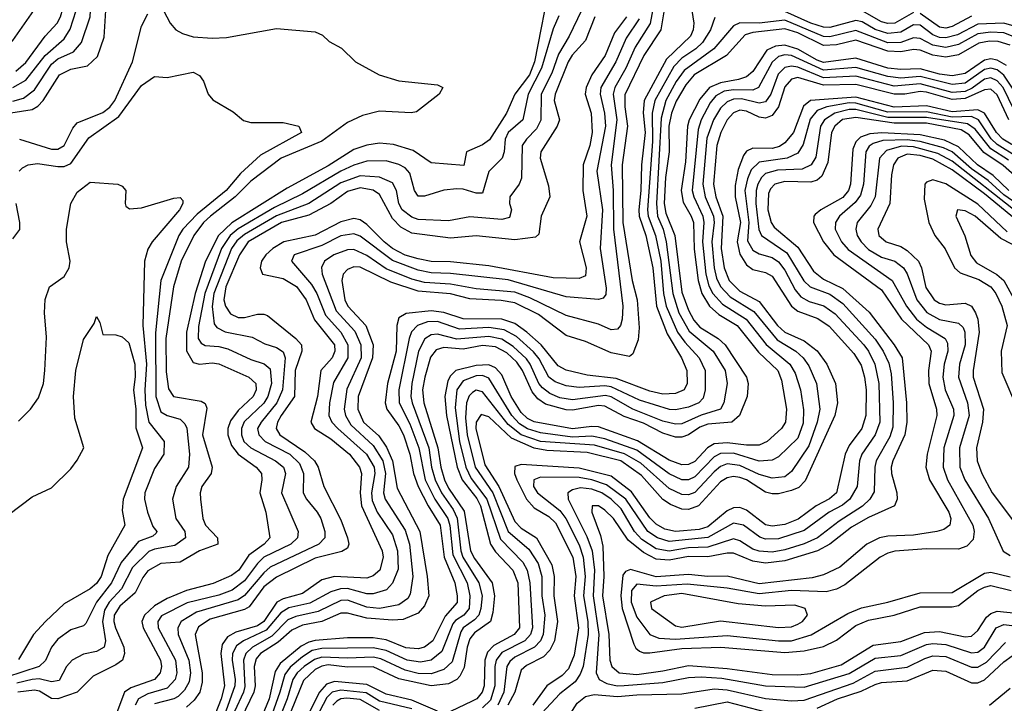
# Model space of a CAD drawing. Header units: inches. Extents: x 990535 to 1117859, y 769386 to 892122.
# Tile 1029 of 1056: x 1081231 to 1084292, y 857676 to 859801. Entities that reach past the tile are written whole.
import ezdxf

# ---------------------------------------------------------------- set-up
doc = ezdxf.new("R2010")
doc.units = ezdxf.units.IN
doc.header["$MEASUREMENT"] = 0
doc.layers.add('B0885', color=7, linetype='Continuous')

msp = doc.modelspace()

# ---------------------------------------------------------------- linework, layer by layer
at = {"layer": 'B0885', "color": 5}
for points, elevation in [([(1080344.4, 860000), (1080350, 859998.1), (1080450, 859978.4), (1080530, 859973.8), (1080550, 859967.7), (1080610, 859934.8), (1080694, 859914), (1080749.8, 859909.8), (1080810, 859919.9), (1080850, 859917.7), (1080870, 859908.4), (1080910, 859875), (1080990, 859789.6), (1081110, 859711.4), (1081150, 859703.9), (1081185.6, 859714.4), (1081210, 859736.2), (1081275.3, 859830), (1081291.3, 859870), (1081302.6, 859970), (1081301.2, 859990), (1081298.4, 860000)], 3520), ([(1081170, 859506.3), (1081270, 859522.2), (1081287.7, 859532.3), (1081303.9, 859550), (1081355.4, 859630), (1081390, 859647.7), (1081442, 859658), (1081472.9, 859687.1), (1081493.7, 859746.3), (1081503, 859897), (1081512.3, 859947.7), (1081524, 859970), (1081545, 859975), (1081612.4, 859967.6), (1081670, 859970.6), (1081710, 859985.6), (1081736.1, 860000)], 3420), ([(1081210, 859589.8), (1081250, 859612.6), (1081310.1, 859689.9), (1081370, 859741.9), (1081388.6, 859771.4), (1081406.7, 859830), (1081408.1, 859890), (1081416.2, 859943.8), (1081410.9, 860000)], 3460), ([(1081210, 859547.3), (1081243, 859557), (1081277.2, 859582.8), (1081330, 859663), (1081350, 859679.5), (1081398.5, 859701.5), (1081423.5, 859730), (1081450.4, 859810), (1081460.6, 860000)], 3440), ([(1081219.5, 859640.5), (1081250, 859667.9), (1081310, 859749.4), (1081347.7, 859790), (1081358.6, 859810), (1081365.7, 859834.3), (1081377.9, 859970), (1081372.6, 860000)], 3480), ([(1082882.7, 859930), (1082831.5, 859670), (1082815.8, 859630), (1082770.2, 859570), (1082744.9, 859510), (1082692.1, 859427.9), (1082670, 859412.4), (1082620.6, 859390), (1082612.3, 859347.7), (1082510, 859356.4), (1082454.5, 859394.5), (1082392.9, 859412.9), (1082350, 859417.1), (1082310, 859411.4), (1082270, 859397), (1082190, 859347), (1082063.1, 859276.9), (1081890.3, 859169.7), (1081849, 859130), (1081808.6, 859050), (1081776.2, 858950), (1081749.3, 858830), (1081750, 858771.4), (1081770, 858735.5), (1081790, 858729.8), (1081830, 858733.9), (1081850, 858731.2), (1081943.9, 858690), (1081965.1, 858670), (1081966.1, 858650), (1081956.6, 858630), (1081910, 858586.4), (1081886.5, 858553.5), (1081878.2, 858530), (1081877.9, 858510), (1081890, 858477.4), (1081910, 858450.6), (1081966.5, 858410), (1081982.4, 858390), (1081984, 858370), (1081977.9, 858330), (1081996.8, 858270), (1082008.3, 858190), (1081991.6, 858170), (1081943.9, 858136.1), (1081912.1, 858090), (1081890, 858073), (1081832.2, 858047.8), (1081750, 858026.3), (1081690, 858001.2), (1081650, 857978.2), (1081618.8, 857950), (1081611.2, 857930), (1081615.5, 857910), (1081668.8, 857810), (1081671.9, 857790), (1081668, 857770), (1081650.5, 857749.5), (1081576.5, 857723.5), (1081557.2, 857710), (1081533.1, 857646.9)], 3420), ([(1083202.3, 859850), (1083190.6, 859789.4), (1083144.8, 859715.2), (1083115.2, 859650), (1083081.6, 859590), (1083076.5, 859570), (1083087.5, 859490), (1083069.4, 859350), (1083076.2, 859270), (1083076.8, 859150), (1083106.2, 858910), (1083104.5, 858870), (1083098.7, 858850), (1083090, 858839), (1083070, 858836.6), (1083030, 858854.1), (1082930, 858881.4), (1082816.7, 858936.7), (1082770, 858953.4), (1082650, 858964.5), (1082570, 858978.9), (1082490, 858984.3), (1082450, 858994.2), (1082370, 859026.9), (1082310, 859068), (1082270, 859086.1), (1082250, 859086), (1082208.1, 859070), (1082178.7, 859050), (1082168.9, 859031.1), (1082171.3, 859010), (1082215.4, 858895.4), (1082273, 858833), (1082292, 858790), (1082292.8, 858750), (1082247.7, 858652.3), (1082239.4, 858590), (1082244.1, 858570), (1082261, 858541), (1082330, 858476.8), (1082360.3, 858430), (1082368.2, 858390), (1082362.2, 858330), (1082367.7, 858310), (1082430, 858213.8), (1082443.1, 858170), (1082453.5, 858070), (1082445.3, 858014.7), (1082438, 858002), (1082410, 857982.1), (1082350, 857970.8), (1082310, 857974.3), (1082250, 857995.8), (1082230, 857995.1), (1082159, 857961), (1082090, 857945.5), (1082065.1, 857934.9), (1082015.3, 857884.7), (1081954.8, 857850), (1081934.2, 857830), (1081927.3, 857810), (1081931.6, 857728.4), (1081927.2, 857710), (1081899.2, 857650)], 3560), ([(1083238.2, 859850), (1083224.3, 859770), (1083171.2, 859690), (1083112.6, 859567.4), (1083112, 859530), (1083120.3, 859470), (1083103.7, 859350), (1083106.5, 859170), (1083134.7, 858990), (1083150.2, 858930), (1083156.6, 858843.4), (1083154.2, 858805.8), (1083137.6, 858762.4), (1083126.4, 858753.6), (1083070, 858765), (1082990, 858800.4), (1082930, 858819), (1082844.2, 858884.2), (1082770, 858920.7), (1082728.3, 858928.3), (1082630, 858933.6), (1082570, 858948.6), (1082470, 858956.8), (1082385.1, 858985.1), (1082290, 859031.4), (1082270, 859032.5), (1082250, 859024.7), (1082237.2, 859010), (1082232.1, 858990), (1082241.9, 858930), (1082251.4, 858910), (1082307.4, 858850), (1082330, 858790), (1082328, 858750), (1082283.3, 858630), (1082282.1, 858590), (1082300.2, 858550), (1082347.2, 858507.2), (1082371.7, 858471.7), (1082389.7, 858429.7), (1082404.3, 858344.3), (1082474.6, 858210), (1082497.9, 858070), (1082503.5, 858010), (1082490, 857978.4), (1082470, 857956.4), (1082423.6, 857936.4), (1082390, 857934.4), (1082310, 857940.3), (1082250, 857955.5), (1082230, 857955.4), (1082170, 857930.5), (1082110, 857918.8), (1082076.7, 857903.3), (1082034.4, 857865.6), (1081980.3, 857830), (1081966.6, 857813.4), (1081960.2, 857790), (1081962.8, 857730), (1081959, 857710), (1081920.5, 857630)], 3580), ([(1081678.2, 859830), (1081699.1, 859790), (1081716.8, 859770), (1081737.7, 859757.7), (1081770, 859748.2), (1081830, 859743.3), (1081874.4, 859745.6), (1082030, 859773.5), (1082150, 859762.9), (1082173, 859753), (1082193.6, 859733.6), (1082232, 859712), (1082275.5, 859670), (1082348.5, 859630), (1082410, 859610.6), (1082530, 859598.2), (1082546.4, 859590), (1082535.3, 859570), (1082465, 859515), (1082448.4, 859511.6), (1082350, 859516.8), (1082296.6, 859503.4), (1082250, 859480.9), (1082170, 859423.8), (1082044.1, 859370), (1081950, 859298.9), (1081901.2, 859250), (1081824.5, 859190), (1081803, 859170), (1081772.2, 859130), (1081733.7, 859050), (1081709.2, 858970.8), (1081685.3, 858810), (1081686.5, 858706.5), (1081693.3, 858653.3), (1081709.7, 858630), (1081795, 858615), (1081807.4, 858607.4), (1081813, 858593), (1081799.5, 858510), (1081829.7, 858410), (1081826.7, 858390), (1081797.4, 858350), (1081792, 858330), (1081793.3, 858310), (1081800.7, 858250), (1081808.8, 858230), (1081845.8, 858190), (1081847.4, 858170), (1081790, 858149.4), (1081730, 858114.5), (1081670, 858110.6), (1081630, 858087.1), (1081613.6, 858066.4), (1081590, 858019.6), (1081542.2, 857977.8), (1081524.8, 857950), (1081523.7, 857930), (1081529.3, 857910), (1081555.2, 857850), (1081557, 857830), (1081550.4, 857810), (1081530, 857795.2), (1081460, 857760), (1081409.8, 857710.2), (1081349.7, 857689.7), (1081330, 857690.2), (1081293, 857713), (1081277, 857717), (1081225.8, 857710)], 3380), ([(1081231, 859430), (1081330, 859398.3), (1081350, 859398.9), (1081369.9, 859410), (1081396.6, 859463.4), (1081410, 859480.8), (1081490, 859512.4), (1081511.3, 859528.7), (1081527.5, 859550), (1081582.2, 859670), (1081610, 859780.9), (1081630, 859819.3)], 3380), ([(1082907.4, 859812.6), (1082890, 859772.9), (1082853, 859650), (1082811.9, 859570), (1082795.4, 859490), (1082749.3, 859450), (1082740.2, 859430), (1082737, 859390), (1082730.6, 859370), (1082690, 859328.9), (1082670, 859261.4), (1082650, 859261.3), (1082610, 859273.8), (1082590, 859275.3), (1082550, 859271.3), (1082490, 859252.3), (1082470, 859252.6), (1082458.8, 859270), (1082443.5, 859323.5), (1082430, 859340.1), (1082410, 859351.1), (1082370, 859361.9), (1082310, 859360.7), (1082270, 859348.6), (1082229.9, 859329.9), (1082110, 859259.5), (1082023.3, 859216.7), (1081910, 859150.4), (1081885.4, 859130), (1081858.8, 859090), (1081806.3, 858950), (1081786.7, 858846.7), (1081786.4, 858810), (1081795.4, 858795.4), (1081807.8, 858787.8), (1081850, 858785.3), (1081878.1, 858778.1), (1081950, 858744.3), (1081991.5, 858731.5), (1082010, 858715.8), (1082014.1, 858670), (1082002.4, 858630), (1081990, 858608.9), (1081929.5, 858550.5), (1081920.9, 858530), (1081920.3, 858510), (1081928.3, 858490), (1081949.4, 858470), (1082026.3, 858430), (1082050.8, 858410), (1082057.4, 858390), (1082045.2, 858330), (1082096.7, 858210), (1082095.1, 858190), (1082073.7, 858170), (1081990, 858130), (1081970, 858110.8), (1081930, 858056.8), (1081892.2, 858027.8), (1081850, 858012.2), (1081751.8, 857988.2), (1081672.4, 857947.6), (1081660.5, 857930), (1081661.2, 857910), (1081715.9, 857810), (1081720, 857770), (1081714.2, 857750), (1081690, 857722.8), (1081630, 857705), (1081600.4, 857690), (1081589.8, 857670)], 3440), ([(1082977.8, 859830), (1082939.4, 859750), (1082906.2, 859693.8), (1082885.1, 859634.9), (1082851.8, 859570), (1082851.4, 859488.6), (1082838.1, 859461.9), (1082806.6, 859430), (1082793.3, 859410), (1082791.4, 859308.6), (1082784.3, 859290), (1082754.5, 859250), (1082754.2, 859230), (1082760.5, 859210), (1082753.8, 859186.2), (1082730, 859179.4), (1082630, 859187.8), (1082563.9, 859176.1), (1082470, 859179.4), (1082450, 859186.6), (1082420.5, 859210), (1082409.3, 859230), (1082402.1, 859270), (1082390, 859293.7), (1082350, 859311.5), (1082290, 859315.2), (1082230, 859293.4), (1082130, 859229.2), (1082030, 859191.2), (1081930, 859133.6), (1081906.5, 859113.5), (1081890, 859089.2), (1081834.9, 858950), (1081829.4, 858909.4), (1081835.9, 858855.9), (1081844.1, 858844.1), (1081870, 858830.6), (1081953.7, 858813.7), (1081993.5, 858793.5), (1082030, 858781.4), (1082050, 858768.6), (1082056.7, 858750), (1082048.3, 858650), (1082030.5, 858610), (1081981.7, 858550), (1081970.9, 858530), (1081974.2, 858510), (1081993.8, 858490), (1082071, 858450), (1082101.5, 858421.5), (1082113.1, 858390), (1082112.9, 858330), (1082122.4, 858310), (1082156.3, 858270), (1082167.6, 858250), (1082179.7, 858210), (1082180.1, 858190), (1082161.6, 858170), (1082010, 858098.4), (1081990, 858081.8), (1081930, 858010.9), (1081910, 857996.9), (1081780.9, 857959.1), (1081733, 857930), (1081722.5, 857910), (1081724.1, 857890), (1081756.6, 857810), (1081762.1, 857770), (1081757.7, 857742.3), (1081743.7, 857716.3), (1081723.4, 857696.6), (1081710, 857689.2), (1081650, 857674.3)], 3460), ([(1083019.1, 859810), (1082990, 859736.6), (1082949, 859691), (1082936.1, 859670), (1082895.4, 859570), (1082892.9, 859550), (1082909.4, 859490), (1082901.6, 859470), (1082851.3, 859390), (1082849.2, 859370), (1082875.5, 859284.5), (1082879.6, 859250), (1082852, 859190), (1082845.4, 859134.6), (1082834.7, 859125.3), (1082770, 859116.4), (1082650, 859128.7), (1082570, 859121.7), (1082450, 859137.5), (1082416.3, 859156.3), (1082390, 859182.7), (1082350, 859257.1), (1082330, 859271.1), (1082290, 859277.8), (1082250, 859266.5), (1082198.2, 859230), (1082130, 859193), (1082044.9, 859170), (1081941.9, 859110), (1081914.3, 859070), (1081872.2, 858970), (1081866.3, 858930), (1081870.7, 858910.7), (1081886.9, 858886.9), (1081910, 858875.6), (1081930, 858875.4), (1081970, 858885.2), (1081990, 858885.7), (1082001.1, 858881.1), (1082089.9, 858809.9), (1082107.2, 858790), (1082108.6, 858770), (1082087.7, 858710), (1082085.1, 858630), (1082043.9, 858570), (1082032.9, 858550), (1082028.6, 858530), (1082039.9, 858510), (1082117.9, 858458), (1082147.6, 858430), (1082159.2, 858410), (1082176.2, 858350), (1082230, 858246), (1082250.4, 858189.6), (1082254.8, 858170), (1082250, 858158.1), (1082232.8, 858147.2), (1082150, 858127), (1082030, 858068.2), (1081990, 858037.5), (1081944.4, 857975.6), (1081930, 857967.4), (1081823, 857937), (1081787.1, 857912.9), (1081777.2, 857890), (1081798.3, 857770), (1081798.7, 857741.3), (1081790.7, 857710), (1081774.1, 857685.9), (1081750, 857664.1)], 3480), ([(1083117.6, 859810), (1083080.2, 859759.8), (1083050.9, 859690), (1083009.3, 859630), (1082991.9, 859590), (1082989.1, 859570), (1083007.5, 859510), (1083010.3, 859450), (1083003.9, 859410), (1082982.9, 859350), (1082982, 859270), (1082993.9, 859190), (1082971.1, 859110), (1082992.3, 859030), (1082990, 859004.7), (1082970, 858996.5), (1082890, 858998), (1082690, 859035.9), (1082570, 859048.5), (1082510, 859049.4), (1082470, 859057.3), (1082430, 859069.3), (1082390, 859089.6), (1082363.7, 859110), (1082310, 859164.7), (1082290, 859178.3), (1082270, 859183), (1082230, 859172.1), (1082150, 859130.7), (1082052.5, 859110), (1082018.6, 859090), (1081996.2, 859070), (1081983.4, 859050), (1081978.3, 859030), (1081986.3, 859010), (1082050, 858996.7), (1082091.7, 858971.7), (1082121.8, 858930), (1082148, 858868), (1082209.8, 858790), (1082210.9, 858770), (1082202.1, 858750), (1082166.9, 858710), (1082156.8, 858630), (1082136.6, 858550), (1082148.1, 858530), (1082198.2, 858498.2), (1082256.9, 858450), (1082287.6, 858410), (1082293.7, 858390), (1082289.5, 858330), (1082293.9, 858290), (1082357.6, 858150), (1082361.1, 858130), (1082350.7, 858089.3), (1082330, 858071.7), (1082310, 858065.2), (1082210, 858070.1), (1082170, 858059.7), (1082110, 858016.6), (1082050, 858000.6), (1082030.1, 857989.9), (1081990, 857930.4), (1081970, 857917), (1081903.3, 857896.7), (1081877.4, 857882.6), (1081861.1, 857858.9), (1081856.1, 857830), (1081867.6, 857730), (1081857.8, 857690), (1081838.4, 857641.6)], 3520), ([(1083156.5, 859803.5), (1083116.6, 859743.5), (1083084, 859670), (1083038.2, 859590), (1083035.3, 859570), (1083049.4, 859510), (1083052, 859470), (1083025.5, 859330), (1083042.6, 859210), (1083036, 859090), (1083053.9, 858966.1), (1083053.1, 858946.9), (1083044.8, 858935.2), (1083030, 858931.4), (1082930, 858939.5), (1082750, 858991.8), (1082570, 859011.8), (1082510, 859013.9), (1082470, 859022), (1082390, 859052.2), (1082290, 859128), (1082270, 859135), (1082230, 859129.2), (1082170, 859099.4), (1082084.6, 859070), (1082075.8, 859050), (1082138.1, 858978.1), (1082154.8, 858950), (1082182.1, 858882.1), (1082230, 858830), (1082250.9, 858790), (1082251.1, 858750), (1082207.2, 858672.8), (1082193.8, 858610), (1082192.5, 858570), (1082201.9, 858550), (1082219.8, 858530), (1082309.6, 858450), (1082333, 858410), (1082335.3, 858390), (1082324.4, 858330), (1082326.5, 858306.5), (1082342.5, 858270), (1082390, 858199.3), (1082405.4, 858150), (1082407.7, 858092.3), (1082390, 858049), (1082371.7, 858028.3), (1082330, 858016.1), (1082310, 858016.4), (1082250, 858032.2), (1082228, 858032), (1082198, 858022), (1082132.9, 857987.1), (1082067.9, 857972.1), (1082042.7, 857957.3), (1081996.9, 857903.1), (1081926.5, 857870), (1081905.5, 857854.5), (1081893, 857830), (1081891.8, 857810), (1081900.9, 857750), (1081899.8, 857730), (1081850, 857590)], 3540), ([(1083320.1, 859830), (1083327, 859790), (1083324.9, 859770), (1083316.1, 859750), (1083241.6, 859678.4), (1083172, 859550), (1083168.9, 859511.1), (1083175.1, 859450), (1083164.1, 859350), (1083162.4, 859270), (1083155.9, 859210), (1083157.1, 859190), (1083177.5, 859130), (1083199.1, 859030), (1083210.3, 858910), (1083243.9, 858823.9), (1083288.1, 858750), (1083304.8, 858710), (1083306.5, 858670), (1083297.1, 858650), (1083270, 858639), (1083230, 858637.2), (1083190, 858646.6), (1083085.2, 858685.2), (1082995.5, 858695.5), (1082930, 858711.2), (1082905.3, 858725.3), (1082852, 858790), (1082807.5, 858830), (1082770, 858856), (1082730.2, 858870.2), (1082610, 858871), (1082550, 858891.2), (1082510, 858895.8), (1082432.3, 858887.7), (1082410, 858874.1), (1082403.2, 858850), (1082401.1, 858770), (1082374.6, 858670), (1082367.1, 858610), (1082372.9, 858590), (1082410, 858538.8), (1082424.6, 858510), (1082444.3, 858450), (1082454.9, 858390), (1082470, 858350), (1082500.7, 858290), (1082538.3, 858230), (1082550.5, 858130.5), (1082583.4, 858050), (1082590.8, 858010), (1082590.8, 857989.2), (1082553.5, 857946.5), (1082515.8, 857870), (1082490, 857850.7), (1082470, 857844.7), (1082431.6, 857848.4), (1082370, 857873.3), (1082330, 857878.7), (1082250, 857879.3), (1082150, 857870.9), (1082130, 857866.2), (1082106.4, 857853.6), (1082041, 857799), (1082025.6, 857774.4), (1082006.8, 857690), (1081972.9, 857607.1)], 3620), ([(1083391.8, 859808.2), (1083378.5, 859770), (1083353.4, 859730), (1083332.9, 859710), (1083290, 859681.5), (1083264.8, 859655.2), (1083205.2, 859550), (1083197.6, 859510), (1083198, 859422), (1083182.8, 859210), (1083185.2, 859190), (1083207.9, 859130), (1083224.1, 859050), (1083232.2, 858950), (1083241.3, 858910), (1083276.2, 858830), (1083298.7, 858798.7), (1083343.8, 858750), (1083361.8, 858710), (1083362, 858650), (1083355.5, 858624.5), (1083342.1, 858610), (1083310, 858596), (1083270, 858587.9), (1083250.8, 858589.2), (1083158.3, 858618.3), (1083070, 858659.3), (1083050, 858662.2), (1082970, 858657), (1082930, 858662.7), (1082895.6, 858675.6), (1082876.3, 858690), (1082846.5, 858746.5), (1082828.5, 858768.5), (1082775.6, 858815.6), (1082737, 858836.9), (1082690, 858844.4), (1082598.5, 858838.5), (1082530, 858862.5), (1082498.7, 858861.3), (1082468.1, 858850), (1082449.5, 858830.5), (1082442.4, 858810), (1082410, 858650), (1082411.1, 858610), (1082444.2, 858544.2), (1082472, 858470), (1082491.7, 858370), (1082521.5, 858310), (1082561.8, 858250), (1082568.6, 858228.6), (1082577.2, 858137.2), (1082621.9, 858050), (1082630.4, 858010), (1082628.1, 857970), (1082612.3, 857950), (1082586.4, 857933.6), (1082577.6, 857922.4), (1082543.5, 857836.5), (1082510.2, 857809.8), (1082476.7, 857803.3), (1082435.6, 857810), (1082370, 857839.9), (1082330, 857848.1), (1082170, 857846.4), (1082140.5, 857839.5), (1082110, 857820.3), (1082071.8, 857788.2), (1082055, 857764.9), (1082040, 857710), (1081996.9, 857590)], 3640), ([(1084330, 859779), (1084290, 859790.6), (1084210, 859786.7), (1084145.9, 859754.1), (1084110, 859744.3), (1084090, 859745.8), (1084070, 859753.8), (1084030, 859784), (1084010, 859785), (1083970, 859762.1), (1083930, 859757.7), (1083890.9, 859770.9), (1083850, 859794.4), (1083830, 859798.8), (1083750, 859777.1), (1083730, 859778), (1083690, 859790.6), (1083610, 859826.9)], 3640), ([(1084010, 859823.3), (1083951.4, 859790), (1083930, 859788.7), (1083910, 859794.1), (1083850, 859828.4)], 3620), ([(1084190, 859811.7), (1084130, 859779.4), (1084110, 859774.6), (1084090, 859777.9), (1084030, 859820.7)], 3620), ([(1084330, 859744.6), (1084290, 859760.3), (1084250, 859762.1), (1084210, 859756.8), (1084150, 859723.6), (1084110, 859715), (1084070, 859721.8), (1084030, 859742.8), (1084010, 859744.2), (1083969.8, 859730.2), (1083930, 859729.4), (1083830, 859767), (1083750, 859747.3), (1083730, 859748.9), (1083610, 859799.1), (1083530, 859790.7), (1083470, 859791.2), (1083450, 859781.9), (1083388.9, 859710), (1083296.7, 859643.3), (1083271.5, 859608.5), (1083239.3, 859550), (1083225.6, 859494.4), (1083210.4, 859230), (1083214.3, 859190), (1083231.4, 859150), (1083240.9, 859110), (1083261.4, 858950), (1083280.5, 858890), (1083312.3, 858832.3), (1083386.6, 858770), (1083423.8, 858710), (1083430.4, 858669.6), (1083419.7, 858610), (1083409.8, 858590.2), (1083350, 858571.8), (1083290, 858544.9), (1083270, 858543.4), (1083230, 858553.3), (1083137.5, 858590), (1083070, 858628.1), (1083052.5, 858632.5), (1082950, 858619.6), (1082910, 858625.5), (1082879, 858639), (1082856.3, 858656.3), (1082844.6, 858670), (1082818.5, 858730), (1082806.4, 858746.4), (1082765.4, 858785.4), (1082730, 858807.8), (1082690, 858816.4), (1082590, 858807.3), (1082530, 858823.6), (1082510, 858821.1), (1082490.8, 858809.2), (1082471.3, 858770), (1082450.7, 858670), (1082447.6, 858630), (1082451.5, 858610), (1082503.2, 858470), (1082511.7, 858410), (1082522.6, 858370), (1082542.1, 858330), (1082578.5, 858278.5), (1082591.1, 858251.1), (1082602.1, 858150), (1082609.1, 858130), (1082658.9, 858050), (1082669, 858010), (1082664.9, 857970), (1082658.1, 857950), (1082645.3, 857934.7), (1082609.8, 857910.2), (1082602.2, 857897.8), (1082575.3, 857804.7), (1082550, 857780.6), (1082510, 857766.8), (1082470, 857768.7), (1082430, 857778.4), (1082353.7, 857813.7), (1082330, 857818.8), (1082250, 857816.1), (1082170, 857819.5), (1082148.1, 857811.9), (1082116, 857790), (1082093.6, 857770), (1082080.8, 857750), (1082062.9, 857690), (1082030.6, 857610)], 3660), ([(1084310, 859722.3), (1084273.1, 859733.1), (1084245.9, 859734.1), (1084212.2, 859727.8), (1084150, 859691.3), (1084110, 859684.6), (1084070, 859690.9), (1084030, 859706.3), (1084010, 859708), (1083970, 859700.8), (1083930, 859703), (1083830, 859737.9), (1083770, 859722.9), (1083730, 859721.1), (1083650, 859760.6), (1083610, 859772.3), (1083510, 859761.1), (1083485.9, 859754.1), (1083428.4, 859690), (1083327.6, 859630), (1083301.5, 859598.5), (1083272.4, 859547.6), (1083257, 859510), (1083249.6, 859470.4), (1083249.8, 859390), (1083238.8, 859310), (1083234.7, 859230), (1083239.7, 859199.7), (1083267.3, 859130), (1083290, 858954.2), (1083310, 858897.9), (1083327, 858867), (1083345.6, 858845.6), (1083402.9, 858810), (1083423.9, 858790), (1083490.1, 858690), (1083495.5, 858670), (1083493.1, 858630), (1083468.4, 858570), (1083445.1, 858550), (1083370, 858543.5), (1083345.8, 858534.2), (1083310, 858510), (1083290, 858503.2), (1083270, 858503.1), (1083230, 858516), (1083170, 858546.6), (1083110, 858566.9), (1083050, 858599.8), (1083030, 858601.2), (1082950, 858587.5), (1082930, 858587.9), (1082865.4, 858605.4), (1082842.1, 858622.1), (1082823.8, 858643.8), (1082793.8, 858710), (1082776.3, 858736.3), (1082745, 858765), (1082710, 858783.7), (1082670, 858788), (1082610, 858777), (1082550, 858781.5), (1082525.8, 858774.2), (1082508.2, 858751.8), (1082490.5, 858689.5), (1082483.1, 858650), (1082487.3, 858610), (1082531.4, 858470), (1082540.4, 858410), (1082551.8, 858370), (1082564.3, 858344.3), (1082612.9, 858272.8), (1082632.7, 858150), (1082645.4, 858125.4), (1082700, 858050), (1082707.4, 858010), (1082702.4, 857957.6), (1082694.6, 857930), (1082645.2, 857894.8), (1082630, 857876), (1082621.7, 857850), (1082612.7, 857787.3), (1082599.5, 857760.5), (1082590, 857749.3), (1082564, 857736), (1082510, 857730), (1082410, 857752.1), (1082330, 857789.5), (1082250, 857787.6), (1082190, 857795.3), (1082170, 857791.5), (1082150, 857781.1), (1082113.8, 857746.2), (1082061.3, 857618.7)], 3680), ([(1084298.4, 859658.4), (1084270, 859675.6), (1084250, 859678.9), (1084230, 859675.2), (1084170, 859633.7), (1084130, 859626.5), (1084090, 859631.7), (1084030, 859647.8), (1083970, 859646), (1083930, 859650.4), (1083830, 859681), (1083730, 859668.1), (1083710, 859674.9), (1083650, 859709.8), (1083610, 859721.7), (1083581.1, 859718.9), (1083554.2, 859705.8), (1083510, 859639.9), (1083490, 859623.4), (1083465.4, 859614.6), (1083410, 859605.2), (1083375, 859590), (1083345.7, 859554.3), (1083312.2, 859490), (1083307.5, 859470), (1083301.4, 859358.6), (1083287.5, 859270), (1083294.1, 859234.1), (1083318.9, 859190), (1083325.3, 859170), (1083327.5, 859087.5), (1083340.6, 858990), (1083352.1, 858950), (1083375.6, 858910), (1083404.1, 858884.1), (1083462, 858850), (1083527.3, 858767.3), (1083587.9, 858710), (1083599.8, 858679.8), (1083614.4, 858590), (1083611.8, 858550), (1083599.4, 858530), (1083554.3, 858490), (1083530, 858477.9), (1083490, 858477.9), (1083430, 858485.9), (1083390, 858482.3), (1083369.7, 858470.3), (1083330, 858427.8), (1083310, 858417.9), (1083290, 858416.7), (1083250, 858431.5), (1083152.1, 858492.1), (1083030, 858535), (1083010, 858536.6), (1082950, 858529), (1082830, 858550.3), (1082810, 858561.2), (1082790, 858580), (1082759.4, 858630), (1082730, 858696.5), (1082710, 858718.4), (1082690, 858727.5), (1082650, 858726.1), (1082587, 858710), (1082570, 858693.8), (1082562.1, 858677.9), (1082552.9, 858630), (1082557.9, 858570), (1082591.3, 858410), (1082606.4, 858370), (1082652.3, 858312.3), (1082663.3, 858290), (1082695, 858170), (1082710, 858146.4), (1082764.6, 858090), (1082779.3, 858050), (1082785.3, 857910), (1082768.6, 857890), (1082704.6, 857855.4), (1082685.4, 857834.6), (1082677.5, 857810), (1082674.7, 857730), (1082669.3, 857710), (1082652.6, 857690), (1082638.1, 857681.9), (1082570, 857650.6)], 3720), ([(1084345.4, 859545.4), (1084290, 859628.4), (1084270, 859644.7), (1084250.2, 859650.2), (1084230, 859646.3), (1084170, 859603.9), (1084130, 859599.7), (1084030, 859624), (1083970, 859619.6), (1083930, 859624), (1083830, 859652.7), (1083730, 859643.7), (1083630, 859689.3), (1083610, 859691.6), (1083590, 859686.5), (1083570, 859668.9), (1083528.2, 859590), (1083510, 859582.2), (1083450, 859583.4), (1083421.6, 859578.5), (1083395.4, 859564.6), (1083377.2, 859542.8), (1083349.5, 859490), (1083340.3, 859459.7), (1083321.2, 859270), (1083326.3, 859250), (1083354.8, 859190), (1083358.2, 859170), (1083353.3, 859110), (1083364, 859010), (1083373.8, 858973.9), (1083385.8, 858950), (1083416.4, 858916.4), (1083489.9, 858869.9), (1083551.7, 858791.7), (1083625.5, 858730), (1083641.7, 858701.7), (1083657.9, 858650), (1083668.1, 858588.1), (1083666.2, 858546.2), (1083650, 858500.1), (1083590, 858442), (1083570, 858431.2), (1083530, 858428.7), (1083450, 858453.7), (1083410, 858452.4), (1083390, 858442.2), (1083330, 858380), (1083310, 858370.9), (1083290, 858370.9), (1083250, 858389.5), (1083150, 858462.8), (1083050, 858498.2), (1083010, 858506), (1082950, 858503.3), (1082850, 858516.2), (1082810, 858528.9), (1082784.6, 858544.6), (1082761.5, 858570), (1082690, 858687), (1082670, 858694.4), (1082650, 858693.6), (1082610, 858678.7), (1082590.2, 858649.8), (1082585.2, 858594.8), (1082598.7, 858490), (1082617.6, 858410), (1082634.4, 858374.4), (1082683.4, 858310), (1082725.5, 858185.5), (1082794.8, 858114.8), (1082808.4, 858090), (1082816.8, 858050), (1082825.1, 857910), (1082819.1, 857890), (1082801.3, 857870), (1082730, 857833.8), (1082712.1, 857810), (1082708, 857790), (1082708.2, 857730), (1082694.3, 857685.7), (1082670, 857661.8)], 3740), ([(1084321.8, 859521.8), (1084288, 859590), (1084270, 859611.3), (1084250, 859620.1), (1084230, 859616.3), (1084192.3, 859587.7), (1084170, 859577.7), (1084130, 859575.1), (1084030, 859601.2), (1083950, 859594.6), (1083830, 859625.2), (1083730, 859620.3), (1083650, 859653.1), (1083630, 859656.6), (1083610, 859652.3), (1083588.8, 859631.2), (1083566.2, 859570), (1083550, 859545.7), (1083530, 859541.2), (1083475, 859555), (1083450, 859554.2), (1083430, 859546), (1083410, 859526.4), (1083388.1, 859490), (1083367.5, 859432.5), (1083354.4, 859290), (1083362, 859250), (1083387.5, 859190), (1083389.6, 859170), (1083382.7, 859110), (1083389.9, 859030), (1083397.5, 858997.5), (1083410, 858971.4), (1083439.9, 858939.9), (1083513.7, 858893.7), (1083585.7, 858805.7), (1083644, 858770), (1083666.6, 858750), (1083684.6, 858724.6), (1083707.6, 858670), (1083718.8, 858590), (1083710.3, 858550), (1083684, 858476), (1083630, 858396.6), (1083610, 858380.1), (1083570, 858376.1), (1083530, 858387.3), (1083470, 858415.1), (1083430, 858419.8), (1083410, 858412.1), (1083390, 858395.6), (1083330, 858330.9), (1083310, 858323.4), (1083290, 858324.7), (1083250, 858344), (1083161.9, 858421.9), (1083111.4, 858451.4), (1083017.7, 858477.7), (1082850, 858489.6), (1082790, 858510.4), (1082750, 858542.2), (1082670, 858643.7), (1082650, 858649.2), (1082638.3, 858641.7), (1082628, 858632), (1082620.1, 858610), (1082617.4, 858562.7), (1082621.8, 858510), (1082647.1, 858410), (1082702, 858330), (1082749.5, 858209.5), (1082814.4, 858154.4), (1082842.6, 858110), (1082853.8, 858070), (1082854.5, 858010), (1082863.5, 857950), (1082858.3, 857890), (1082850, 857870), (1082831, 857850), (1082770, 857819.3), (1082754.5, 857805.5), (1082745.9, 857790), (1082736.6, 857710), (1082717.9, 857670)], 3760), ([(1081229.7, 859330), (1081239.6, 859340.4), (1081258, 859350), (1081286.3, 859353.7), (1081350, 859344.2), (1081370, 859345.1), (1081390, 859353.9), (1081446.5, 859433.5), (1081539.6, 859500.4), (1081610, 859596.4), (1081650, 859624.4), (1081690, 859621.5), (1081770, 859638.4), (1081790, 859627.7), (1081802.4, 859610), (1081817.1, 859570), (1081831.7, 859551.7), (1081894.9, 859514.9), (1081927.4, 859487.4), (1081950, 859480.9), (1082050, 859480.9), (1082099.1, 859470), (1082106.9, 859450), (1081980.3, 859379.7), (1081917.4, 859322.6), (1081873.1, 859270), (1081783.3, 859196.7), (1081738, 859150), (1081725.7, 859130), (1081669.8, 858990), (1081652.9, 858827.1), (1081654.4, 858630), (1081670, 858582.2), (1081690, 858570.1), (1081730, 858558.7), (1081744.6, 858544.6), (1081750.6, 858530.6), (1081759.1, 858450), (1081756.1, 858410), (1081717.4, 858350), (1081706.7, 858310), (1081716.5, 858250), (1081744.5, 858210), (1081747.1, 858190), (1081713.9, 858166.1), (1081650, 858154.7), (1081632.5, 858147.5), (1081582.4, 858097.6), (1081548.1, 858031.9), (1081509.6, 857990), (1081495.2, 857964.8), (1081488.9, 857930), (1081498.3, 857870), (1081493.4, 857850), (1081470, 857836.2), (1081430, 857828.2), (1081394.3, 857810), (1081376.6, 857790), (1081353.7, 857746.3), (1081330, 857742.5), (1081291.3, 857751.3), (1081270, 857749.5), (1081222.1, 857737.9)], 3360), ([(1084306.4, 859490), (1084270, 859567.9), (1084250, 859584.8), (1084230, 859583), (1084170, 859555.7), (1084130, 859552.5), (1084050, 859575.7), (1084030, 859578), (1083983.2, 859570), (1083950, 859569.5), (1083830, 859599.4), (1083730, 859597.5), (1083650, 859621.3), (1083630, 859616.6), (1083610, 859592), (1083590.4, 859529.6), (1083570, 859503.2), (1083550, 859494.8), (1083530, 859497.6), (1083490, 859516.7), (1083470, 859519.4), (1083450, 859511.4), (1083430.9, 859490), (1083410.5, 859450), (1083398.3, 859410), (1083388.3, 859290), (1083395.6, 859250), (1083417.3, 859190), (1083411.9, 859090), (1083421.4, 859030), (1083437, 858990), (1083470, 858956.7), (1083530, 858925.2), (1083587.1, 858850), (1083610, 858830), (1083670, 858802.4), (1083710, 858771.9), (1083740.1, 858730), (1083766.8, 858670), (1083773.7, 858610), (1083764.9, 858570), (1083672.6, 858367.4), (1083653.1, 858346.9), (1083630, 858336.8), (1083590, 858326.5), (1083570, 858326.7), (1083550, 858332.4), (1083490.9, 858370), (1083470, 858378.1), (1083450, 858380.8), (1083430, 858376.5), (1083410, 858363.7), (1083341.1, 858290), (1083310, 858278.2), (1083290, 858279.5), (1083253.8, 858293.8), (1083230, 858309.5), (1083163.7, 858383.7), (1083100.1, 858430), (1082995.1, 858455.1), (1082870, 858462), (1082830, 858468.5), (1082759.8, 858499.8), (1082690, 858566.8), (1082666, 858574), (1082650.1, 858550), (1082649.4, 858530), (1082677.1, 858417.1), (1082721, 858350), (1082770, 858240.9), (1082790, 858220.4), (1082837.5, 858190), (1082885.8, 858105.8), (1082892.2, 858070), (1082892.1, 858010), (1082903.1, 857930), (1082893.6, 857870), (1082879.4, 857840.6), (1082859.4, 857820.6), (1082806.3, 857793.7), (1082790, 857778.9), (1082770.8, 857710), (1082748.8, 857670)], 3780), ([(1084390, 859368.2), (1084287.4, 859430), (1084267.4, 859450), (1084230.8, 859510.8), (1084210, 859521), (1084130, 859514.1), (1084050, 859533.4), (1083950, 859528.7), (1083830, 859559.8), (1083689.7, 859550), (1083667.9, 859532.1), (1083636.3, 859450), (1083610, 859418.2), (1083592.9, 859407.1), (1083570, 859400.6), (1083510, 859401.9), (1083490, 859391.8), (1083481.2, 859378.8), (1083464.4, 859335.6), (1083454.8, 859285.2), (1083455.1, 859250), (1083471.7, 859170), (1083461, 859110), (1083470, 859072.5), (1083490, 859038.7), (1083510, 859024.5), (1083550, 859015.5), (1083570, 859003.9), (1083630.8, 858910.8), (1083650, 858894.8), (1083712.2, 858872.2), (1083747.8, 858847.8), (1083823.7, 858763.7), (1083846.5, 858726.5), (1083857.3, 858690), (1083862.6, 858650), (1083861.7, 858570), (1083849.5, 858530.5), (1083810, 858477.6), (1083797.7, 858450), (1083770.6, 858330), (1083748.9, 858311), (1083707, 858290), (1083651.6, 858248.4), (1083610, 858231.7), (1083570, 858226.1), (1083550, 858230.9), (1083490, 858276.4), (1083470, 858284.8), (1083450, 858283.5), (1083430, 858274), (1083370, 858224), (1083343.8, 858216.2), (1083270, 858210.1), (1083236.9, 858216.9), (1083210, 858232.1), (1083190, 858252.8), (1083133.5, 858333.5), (1083070, 858382), (1082970, 858406.4), (1082790, 858417.7), (1082770, 858412.3), (1082769.5, 858390.5), (1082776.7, 858370), (1082806.6, 858310), (1082830, 858283.5), (1082876.3, 858256.3), (1082897.1, 858237.1), (1082950.7, 858130), (1082960, 858070), (1082955.1, 858010), (1082968.6, 857910), (1082955.1, 857824.9), (1082937.2, 857782.8), (1082917.6, 857762.4), (1082869.7, 857730), (1082826.2, 857670)], 3820), ([(1084333.4, 859373.4), (1084270, 859412.9), (1084251, 859431), (1084211.2, 859490), (1084190, 859500.2), (1084130, 859498), (1084050, 859514.5), (1083930, 859513.4), (1083830, 859541.6), (1083810, 859542.1), (1083740.5, 859530), (1083710, 859518.9), (1083688.6, 859491.4), (1083667.1, 859412.9), (1083650, 859385.7), (1083616.5, 859370), (1083530, 859358.2), (1083505.5, 859334.5), (1083493.5, 859306.5), (1083485.8, 859270), (1083497.4, 859170), (1083493.8, 859113.8), (1083510, 859084.3), (1083530, 859073.4), (1083570, 859061.3), (1083590, 859048.5), (1083610, 859022.1), (1083641.3, 858961.3), (1083659.7, 858939.7), (1083685.3, 858925.3), (1083731.1, 858911.1), (1083766.2, 858886.2), (1083855.2, 858790), (1083870, 858770), (1083889.2, 858730), (1083901.6, 858670), (1083904.5, 858550), (1083890.8, 858510), (1083849.2, 858450), (1083842.2, 858430), (1083834.2, 858350), (1083811.9, 858310), (1083788.6, 858291.4), (1083747.9, 858270), (1083670, 858213.1), (1083590, 858186.8), (1083550, 858186.4), (1083531.8, 858191.8), (1083480.7, 858230), (1083450, 858235.7), (1083370, 858191.4), (1083250, 858178.5), (1083214.2, 858190), (1083183.4, 858210), (1083115, 858310), (1083055, 858355), (1083010, 858370.5), (1082970, 858378.2), (1082850, 858378.3), (1082829.2, 858370.8), (1082828.3, 858350), (1082840.5, 858330), (1082910, 858275.4), (1082929.4, 858250), (1082970, 858168.1), (1082983.1, 858130), (1082988.9, 858070), (1082984.2, 858010), (1082997.1, 857930), (1082998.4, 857890), (1082982.9, 857790), (1082973.9, 857766.1), (1082957.9, 857742.1), (1082910, 857704.9), (1082854.5, 857645.5)], 3840), ([(1084304.6, 859364.5), (1084250, 859399.2), (1084201.1, 859461.1), (1084177.7, 859477.7), (1084050, 859496.7), (1083930, 859496.7), (1083830, 859521.5), (1083810, 859522), (1083764.7, 859510), (1083733.1, 859490), (1083721, 859470), (1083705.9, 859374.1), (1083691.4, 859350), (1083663.7, 859336.3), (1083586.9, 859333.1), (1083550, 859322.5), (1083536.8, 859310), (1083526, 859290), (1083520.6, 859270), (1083519.1, 859230), (1083529.2, 859149.2), (1083537.5, 859130), (1083616.4, 859076.4), (1083669.2, 858989.2), (1083688.7, 858970), (1083750, 858947.2), (1083790, 858918.9), (1083890, 858807.6), (1083915.4, 858770), (1083932.7, 858732.7), (1083939.8, 858699.8), (1083946.7, 858610), (1083945.8, 858534.2), (1083936.2, 858503.8), (1083893.6, 858430), (1083889.1, 858410), (1083887.1, 858332.9), (1083874.4, 858310), (1083851.6, 858288.4), (1083778.4, 858241.6), (1083710.8, 858190), (1083670, 858171.5), (1083610, 858152.5), (1083570, 858145.8), (1083530, 858148.7), (1083510, 858154.5), (1083470, 858180.6), (1083450, 858187.4), (1083370, 858160.9), (1083310, 858158.5), (1083250, 858148.2), (1083210, 858156.4), (1083165.2, 858185.2), (1083142.3, 858210), (1083100.6, 858280.6), (1083070.2, 858310), (1083040.9, 858330), (1083010, 858341.9), (1082974.5, 858345.5), (1082950, 858339.8), (1082934.9, 858330), (1082935.7, 858310), (1082994.3, 858194.3), (1083010.7, 858150), (1083017.6, 858090), (1083013.6, 858010), (1083031, 857890), (1083023.1, 857770), (1083032.6, 857750), (1083056.8, 857736.8), (1083088.7, 857730), (1083110, 857730.5), (1083230, 857739.9), (1083310, 857756.3), (1083350, 857758.2), (1083413.7, 857753.7), (1083550, 857729.7), (1083670, 857726), (1083810, 857768.2), (1083890, 857816.4), (1083970, 857824.4), (1084050, 857858), (1084070, 857861.5), (1084110, 857858.9), (1084190, 857832.1), (1084210, 857834.8), (1084230, 857850.1), (1084267.1, 857910), (1084290, 857920.9), (1084350, 857913.5)], 3860), ([(1084350, 859293.5), (1084288.2, 859348.2), (1084228.4, 859388.4), (1084182.6, 859442.6), (1084158.3, 859458.3), (1084050, 859479), (1083950, 859479), (1083830, 859496.9), (1083789.4, 859490.6), (1083764.8, 859470), (1083755.1, 859450), (1083743.2, 859356.8), (1083725.1, 859314.9), (1083710, 859301.9), (1083690, 859296.4), (1083610, 859298.3), (1083578.5, 859290), (1083564.9, 859275.1), (1083559.2, 859260.8), (1083557, 859210), (1083567.3, 859170), (1083576, 859156), (1083650, 859093.7), (1083699.1, 859019.1), (1083730, 858994.7), (1083790, 858965.8), (1083871.7, 858891.7), (1083950, 858790), (1083974.3, 858750), (1083987.8, 858610), (1083989, 858550), (1083983.2, 858510), (1083945.8, 858430), (1083940.7, 858410), (1083941.4, 858390), (1083957.8, 858330), (1083959.1, 858310), (1083950.1, 858290), (1083870, 858253.7), (1083816.5, 858223.5), (1083750, 858170.4), (1083710.8, 858149.2), (1083610, 858118.7), (1083550, 858111.3), (1083510, 858117.2), (1083450, 858142.1), (1083430, 858142.6), (1083370, 858130.9), (1083310, 858131.8), (1083250, 858120.8), (1083210, 858124.3), (1083170, 858144.4), (1083122.8, 858182.8), (1083077.3, 858250), (1083050, 858276), (1083030, 858289.9), (1083010.3, 858289.7), (1083009.4, 858270), (1083037, 858197), (1083044.1, 858164.1), (1083047.5, 858070), (1083043.1, 858010), (1083063, 857890), (1083065.3, 857810), (1083071.4, 857790), (1083095, 857770), (1083150, 857765.3), (1083230, 857776.1), (1083310, 857793.1), (1083430, 857783.9), (1083570, 857765.1), (1083650, 857763.8), (1083690, 857768), (1083784.8, 857795.2), (1083883.8, 857856.2), (1083970, 857868), (1084043.8, 857896.2), (1084090, 857898.4), (1084170, 857882.4), (1084190, 857883.9), (1084210, 857902.5), (1084236.4, 857943.6), (1084250, 857955), (1084270, 857961.8), (1084370, 857951.7)], 3880), ([(1084306.3, 859270), (1084257, 859317), (1084208.1, 859350), (1084150, 859405.4), (1084106.5, 859426.5), (1084030, 859443), (1083911.2, 859448.9), (1083874.2, 859445.8), (1083844.4, 859435.6), (1083830, 859421.3), (1083821.3, 859398.7), (1083814, 859290), (1083807.7, 859270), (1083790, 859248.6), (1083721.5, 859210), (1083704.3, 859195.7), (1083699.6, 859190), (1083699.2, 859170), (1083729.6, 859110), (1083762.1, 859070), (1083910, 858961.2), (1083972.3, 858870), (1084056.6, 858790), (1084064.6, 858770), (1084056.6, 858710), (1084057.4, 858670), (1084080.9, 858590), (1084082, 858570), (1084051.8, 858450), (1084047.5, 858410), (1084058.9, 858370), (1084119.7, 858270), (1084125.3, 858250), (1084122.5, 858230), (1084104.1, 858215.9), (1084082, 858210), (1084010, 858198.4), (1083930, 858195.5), (1083904.2, 858190), (1083864.2, 858170), (1083780.6, 858099.4), (1083730, 858074.6), (1083694.7, 858065.3), (1083530, 858047.5), (1083430, 858071.1), (1083370, 858070.3), (1083310, 858075.7), (1083210, 858068.4), (1083130, 858091.5), (1083114.1, 858085.9), (1083105.9, 858074.1), (1083099.6, 858010), (1083103.9, 857970), (1083140, 857860), (1083146.7, 857846.7), (1083157.9, 857837.9), (1083170, 857832.3), (1083190, 857833), (1083290, 857846.3), (1083410.6, 857850.6), (1083610, 857834), (1083670, 857838.3), (1083730, 857852), (1083770, 857872.2), (1083830, 857917.3), (1083870, 857933.7), (1083950, 857949.8), (1084030, 857975.6), (1084130, 857975.3), (1084150, 857979.9), (1084210, 858026.6), (1084230, 858037.2), (1084250, 858041.5), (1084313.4, 858026.6)], 3920), ([(1084341.6, 859221.6), (1084290, 859256.6), (1084241.4, 859301.4), (1084190, 859337.6), (1084130, 859389.7), (1084103, 859403), (1084030, 859422.4), (1083990, 859428), (1083914.2, 859425.8), (1083883.9, 859416.1), (1083871.8, 859408.2), (1083861.8, 859390), (1083854.4, 859290), (1083845, 859255), (1083827.8, 859232.2), (1083779.5, 859190), (1083767, 859170), (1083765.9, 859150), (1083786.1, 859110), (1083806.9, 859086.9), (1083943.6, 858990), (1083987.9, 858910), (1084018.7, 858870), (1084050, 858845.1), (1084107.6, 858810), (1084115.6, 858795.6), (1084116.5, 858770), (1084104.7, 858730), (1084100.4, 858690), (1084108.5, 858650), (1084133.6, 858590), (1084134.9, 858570), (1084104.1, 858470), (1084101.7, 858410), (1084114.9, 858370), (1084194.3, 858230), (1084198.1, 858210), (1084194.7, 858185.3), (1084175.9, 858164.1), (1084150, 858155.2), (1084050, 858155.6), (1083951.7, 858148.3), (1083930, 858142.2), (1083906.3, 858130), (1083796.3, 858043.7), (1083769.8, 858030.2), (1083737.8, 858022.2), (1083630, 858025.9), (1083530, 858016.4), (1083430, 858033.2), (1083306.5, 858046.5), (1083210, 858039.4), (1083150, 858045.6), (1083133.5, 858026.5), (1083132.1, 857990), (1083150, 857943.9), (1083190, 857889.5), (1083218.4, 857878.4), (1083270, 857875.1), (1083430, 857886.5), (1083590, 857869.7), (1083630, 857870), (1083691.9, 857888.1), (1083805.2, 857954.8), (1083847.9, 857972.1), (1083929.8, 857990), (1084030, 858019.2), (1084130, 858020.5), (1084230, 858080.3), (1084250, 858083.5), (1084310, 858068.7)], 3940), ([(1084330, 859204.1), (1084130, 859360.8), (1084085.3, 859385.3), (1084010, 859406), (1083972.3, 859407.7), (1083925.4, 859394.6), (1083904.4, 859370), (1083890.5, 859250), (1083876.9, 859223.1), (1083834.1, 859170), (1083830.4, 859150), (1083834.9, 859130), (1083846.5, 859110), (1083870, 859086.1), (1083910, 859062.9), (1083951.3, 859050), (1083978.5, 859030), (1083990.4, 859010.4), (1084020.4, 858930), (1084050.6, 858890.6), (1084090, 858868.5), (1084150, 858857.9), (1084163.6, 858843.6), (1084169.3, 858829.3), (1084170.7, 858790), (1084153.1, 858730), (1084150, 858690), (1084177.2, 858610), (1084182.4, 858570), (1084152.9, 858470), (1084153.9, 858410), (1084168.9, 858370), (1084243, 858250), (1084288.5, 858148.5), (1084310, 858134.7)], 3960), ([(1084330, 859177.7), (1084230, 859259.9), (1084130, 859334.2), (1084070, 859367), (1084030, 859379.3), (1083990, 859383.4), (1083961.2, 859370), (1083947.5, 859350), (1083941.5, 859318.5), (1083936.1, 859230), (1083898.9, 859150), (1083901.7, 859130), (1083924.2, 859110), (1083970, 859096), (1083990, 859083.9), (1084025.1, 859050), (1084035, 859030), (1084048.3, 858968.3), (1084074, 858930), (1084090, 858919.3), (1084110, 858914.6), (1084170, 858919.8), (1084190, 858910.7), (1084202.6, 858890), (1084209.8, 858869.8), (1084213.4, 858830), (1084194.7, 858710), (1084195.4, 858690), (1084227.3, 858590), (1084223.8, 858550), (1084205.9, 858470), (1084207.7, 858430), (1084222, 858390), (1084254.6, 858330), (1084329.8, 858229.8)], 3980), ([(1081227.5, 858552.5), (1081264.7, 858590), (1081290, 858625.5), (1081305, 858670), (1081309.9, 858710.1), (1081314.3, 858814.3), (1081308.4, 858890), (1081310, 858930.8), (1081323.5, 858970), (1081370, 859002.7), (1081385.5, 859030), (1081388.4, 859050), (1081377.2, 859110), (1081376.6, 859150), (1081389.8, 859230), (1081410, 859264.4), (1081450, 859295.5), (1081536, 859290), (1081550, 859283), (1081561.6, 859270), (1081559.3, 859230), (1081561.7, 859221.7), (1081572.5, 859212.5), (1081610, 859215.8), (1081710, 859246), (1081730, 859248.2), (1081738.6, 859238.6), (1081738.6, 859230), (1081727.6, 859210), (1081642.7, 859110), (1081630, 859087.3), (1081619.3, 859050), (1081614.2, 858850), (1081625.9, 858730), (1081620.3, 858650), (1081622.8, 858602.8), (1081632.5, 858550), (1081680.7, 858490), (1081679, 858450), (1081650, 858405.4), (1081619.9, 858330), (1081618.9, 858310), (1081628.5, 858270), (1081645.6, 858225.6), (1081657.9, 858210), (1081655.2, 858204.8), (1081644.7, 858195.3), (1081601, 858179), (1081546.9, 858113.1), (1081516.8, 858050), (1081469.8, 857990), (1081436.7, 857923.3), (1081430, 857916.9), (1081390, 857904.5), (1081350, 857874.8), (1081330, 857849.9), (1081311.4, 857808.6), (1081291.3, 857790), (1081190, 857756.4)], 3340), ([(1084301, 859141), (1084210, 859227), (1084110, 859290.3), (1084070, 859303), (1084050, 859296.4), (1084045.1, 859290), (1084043.3, 859243.3), (1084057.4, 859170), (1084075.5, 859130), (1084108.2, 859088.2), (1084136.7, 859030), (1084154.4, 859014.4), (1084213.2, 858993.2), (1084250, 858970.6), (1084265.8, 858950), (1084283.8, 858910), (1084300.5, 858850), (1084282.3, 858770), (1084284.5, 858704.5), (1084333.2, 858590)], 4020), ([(1081210, 859120.2), (1081231.7, 859148.3), (1081231.8, 859170), (1081219.8, 859230)], 3360), ([(1084350, 859085.7), (1084280.8, 859120.8), (1084201.7, 859190), (1084170, 859207.1), (1084146, 859210), (1084141.3, 859190), (1084169, 859129), (1084187.9, 859067.9), (1084205.6, 859045.6), (1084268.9, 859008.9), (1084290.2, 858990.2), (1084345.7, 858890)], 4040), ([(1081197.7, 858262.3), (1081270, 858317.4), (1081330, 858345.5), (1081390, 858404.6), (1081410, 858431.1), (1081430.3, 858470), (1081402.4, 858562.4), (1081398.3, 858630), (1081406.1, 858710), (1081430, 858807), (1081463.1, 858856.9), (1081470, 858878), (1081479.9, 858859.9), (1081490, 858822.8), (1081530, 858821.6), (1081550, 858814.9), (1081570, 858796.2), (1081589.2, 858730), (1081590.4, 858690.4), (1081584.9, 858650), (1081591.9, 858590), (1081592.3, 858532.3), (1081613.1, 858470), (1081552.8, 858310), (1081550, 858274.8), (1081558.5, 858230), (1081505.3, 858134.7), (1081484.8, 858070), (1081470, 858047.9), (1081450, 858031.2), (1081370, 857985.3), (1081311.1, 857930), (1081274.6, 857890), (1081227.7, 857812.3)], 3320), ([(1082918, 857602), (1082964.3, 857675.7), (1082990, 857696.7), (1083016.8, 857703.2), (1083090, 857696.8), (1083150, 857702.2), (1083290, 857704.7), (1083390, 857720.5), (1083430, 857717.4), (1083550, 857690.4), (1083630, 857683.4), (1083670, 857685.9), (1083821.8, 857738.1), (1083890, 857775.4), (1083990, 857787.9), (1084044.8, 857815.2), (1084070, 857822.8), (1084110, 857820.9), (1084190, 857788), (1084210, 857788.4), (1084236.7, 857803.3), (1084295.7, 857864.3)], 3840), ([(1083710, 857660.1), (1083773.3, 857690), (1083846.7, 857713.3), (1083890, 857734.3), (1083910, 857740.1), (1083990, 857746), (1084070, 857778.7), (1084110, 857775.7), (1084190, 857739), (1084210, 857739.5), (1084230, 857748.8), (1084290, 857805), (1084316.7, 857823.3)], 3820), ([(1082530, 857651.7), (1082450, 857685.6), (1082370, 857704.2), (1082310, 857734.5), (1082210, 857743.6), (1082184.8, 857735.2), (1082162.9, 857710), (1082122.5, 857630)], 3720), ([(1084245.9, 857670), (1084310, 857722.4)], 3780), ([(1082450, 857658.3), (1082350, 857682.1), (1082308.1, 857708.1), (1082230, 857717), (1082202.7, 857710), (1082186.4, 857693.6), (1082152.8, 857630)], 3740), ([(1082350, 857653.2), (1082290, 857687.1), (1082248.6, 857691.4), (1082230, 857689.6), (1082217.2, 857682.8), (1082204.2, 857670)], 3760), ([(1083330, 857660.5), (1083430, 857680.5), (1083550, 857649.4)], 3820)]:
    msp.add_lwpolyline(points, dxfattribs=dict(at, elevation=elevation))
at = {"layer": 'B0885', "color": 5, "elevation": 3960}
msp.add_lwpolyline([(1083290, 858017.2), (1083234.6, 858010), (1083191.7, 857990), (1083195.1, 857970), (1083270, 857916.8), (1083290, 857912), (1083410, 857931.6), (1083590, 857911.7), (1083630, 857913.9), (1083650, 857921.6), (1083664.9, 857930), (1083679.9, 857950), (1083673, 857970), (1083640.5, 857980.5), (1083550, 857977.2), (1083464.4, 857984.4)], close=True, dxfattribs=at)

doc.saveas('drawing.dxf')
